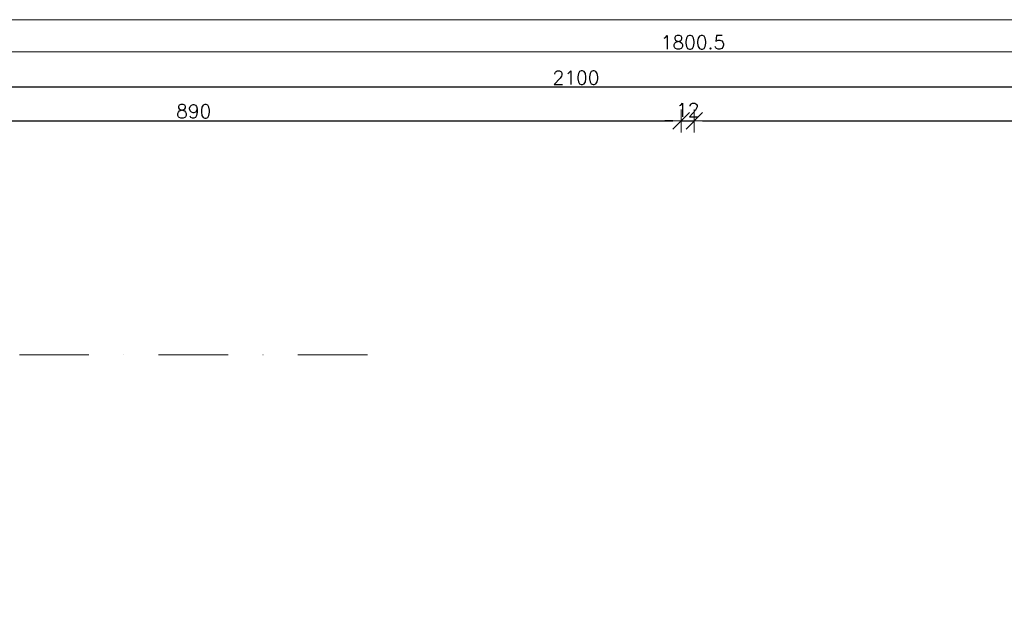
# Model space of a CAD drawing. Header units: millimetres. Extents: x 28291 to 177760, y -399809 to -170937.
# Tile 502 of 656: x 62297 to 63196, y -194207 to -193674. Entities that reach past the tile are written whole.
import ezdxf

# ---------------------------------------------------------------- set-up
doc = ezdxf.new("R2010")
doc.units = ezdxf.units.MM
doc.linetypes.add('DASHDOT', pattern=[25.4, 12.7, -6.35, 0, -6.35])
doc.layers.get('0').update_dxf_attribs({"lineweight": 0})
doc.layers.add('!! 1_drzwi-linia - zrealizowane', color=7, linetype='Continuous', lineweight=5, true_color=0x7a7a7a)
doc.layers.add('!! wymiary osi', color=250, linetype='Continuous', lineweight=9)
doc.layers.add('0-osie-liniA', color=14, linetype='DASHDOT', lineweight=5)
doc.styles.add('TXT', font='simplex.shx')
doc.dimstyles.new('DIM50', dxfattribs={"dimscale": 5, "dimtxt": 2.5, "dimasz": 1.5, "dimexe": 0, "dimexo": 0, "dimgap": 0.5, "dimtad": 1, "dimdec": 4, "dimrnd": 0.5, "dimdsep": 46, "dimtxsty": 'TXT', "dimblk1": 'TICK1', "dimblk2": 'TICK1', "dimsah": 1, "dimcen": 0, "dimse1": 1, "dimse2": 1, "dimclrd": 1, "dimclre": 7, "dimclrt": 9, "dimadec": 0, "dimazin": 0, "dimtfac": 1, "dimtdec": 4, "dimtmove": 2, "dimatfit": 3, "dimldrblk": 'TICK1', "dimfxl": 1, "dimtolj": 1, "dimarcsym": 0})

# ---------------------------------------------------------------- blocks, each defined once
blk = doc.blocks.new('TICK1')
at = {"color": 0}
for p, q in [((0, -1.4), (0, 1.4)), ((0, 0), (-1, 0))]:
    blk.add_line(p, q, dxfattribs=at)
at = {"color": 2}
blk.add_line((-1, -1), (1, 1), dxfattribs=at)
blk = doc.blocks.new('*D3725')
at = {"layer": '!! wymiary osi', "color": 1, "lineweight": -2, "transparency": 16777216}
blk.add_line((48925.21, -193735.89), (54984.21, -193735.89), dxfattribs=at)
at = {"layer": 'DEFPOINTS', "color": 0, "transparency": 16777216}
for p in [(48917.71, -193635.47), (54991.71, -193635.47), (54991.71, -193735.89)]:
    blk.add_point(p, dxfattribs=at)
at = {"layer": '!! wymiary osi', "color": 1, "lineweight": -2, "transparency": 16777216, "xscale": 7.5, "yscale": 7.5, "zscale": 7.5, "rotation": 180}
blk.add_blockref('TICK1', (48917.71, -193735.89), dxfattribs=at)
at = {"layer": '!! wymiary osi', "color": 1, "lineweight": -2, "transparency": 16777216, "xscale": 7.5, "yscale": 7.5, "zscale": 7.5}
blk.add_blockref('TICK1', (54991.71, -193735.89), dxfattribs=at)
at = {"layer": '!! wymiary osi', "color": 9, "transparency": 16777216, "insert": (51954.71, -193727.14), "char_height": 12.5, "attachment_point": 5, "style": 'TXT'}
blk.add_mtext('\\A1;6074', dxfattribs=at)
blk = doc.blocks.new('*D3731')
at = {"layer": '!! wymiary osi', "color": 1, "lineweight": -2, "transparency": 16777216}
blk.add_line((53198.71, -193765.3), (54984.21, -193765.3), dxfattribs=at)
at = {"layer": 'DEFPOINTS', "color": 0, "transparency": 16777216}
for p in [(53191.21, -193765.3), (54991.71, -193765.3), (54991.71, -193765.3)]:
    blk.add_point(p, dxfattribs=at)
at = {"layer": '!! wymiary osi', "color": 1, "lineweight": -2, "transparency": 16777216, "xscale": 7.5, "yscale": 7.5, "zscale": 7.5, "rotation": 180}
blk.add_blockref('TICK1', (53191.21, -193765.3), dxfattribs=at)
at = {"layer": '!! wymiary osi', "color": 1, "lineweight": -2, "transparency": 16777216, "xscale": 7.5, "yscale": 7.5, "zscale": 7.5}
blk.add_blockref('TICK1', (54991.71, -193765.3), dxfattribs=at)
at = {"layer": '!! wymiary osi', "color": 9, "transparency": 16777216, "insert": (54091.46, -193756.55), "char_height": 12.5, "attachment_point": 5, "style": 'TXT'}
blk.add_mtext('\\A1;1800.5', dxfattribs=at)
blk = doc.blocks.new('*D2616')
at = {"layer": '!! wymiary osi', "color": 1, "lineweight": -2, "transparency": 16777216}
blk.add_line((63847.07, -193736.14), (61762.07, -193736.14), dxfattribs=at)
at = {"layer": 'DEFPOINTS', "color": 0, "transparency": 16777216}
for p in [(61754.57, -193736.14), (61754.57, -193892.65), (63854.57, -194252.65)]:
    blk.add_point(p, dxfattribs=at)
at = {"layer": '!! wymiary osi', "color": 1, "lineweight": -2, "transparency": 16777216, "xscale": 7.5, "yscale": 7.5, "zscale": 7.5, "rotation": 180}
blk.add_blockref('TICK1', (61754.57, -193736.14), dxfattribs=at)
at = {"layer": '!! wymiary osi', "color": 1, "lineweight": -2, "transparency": 16777216, "xscale": 7.5, "yscale": 7.5, "zscale": 7.5}
blk.add_blockref('TICK1', (63854.57, -193736.14), dxfattribs=at)
at = {"layer": '!! wymiary osi', "color": 9, "transparency": 16777216, "insert": (62804.57, -193727.39), "char_height": 12.5, "attachment_point": 5, "style": 'TXT'}
blk.add_mtext('\\A1;2100', dxfattribs=at)
blk = doc.blocks.new('*D2643')
at = {"layer": '!! wymiary osi', "color": 1, "lineweight": -2, "transparency": 16777216}
blk.add_line((62018.07, -193766.76), (62893.07, -193766.76), dxfattribs=at)
at = {"layer": 'DEFPOINTS', "color": 0, "transparency": 16777216}
for p in [(62900.57, -193766.76), (62010.57, -194353.13), (62900.57, -194353.13)]:
    blk.add_point(p, dxfattribs=at)
at = {"layer": '!! wymiary osi', "color": 1, "lineweight": -2, "transparency": 16777216, "xscale": 7.5, "yscale": 7.5, "zscale": 7.5, "rotation": 180}
blk.add_blockref('TICK1', (62010.57, -193766.76), dxfattribs=at)
at = {"layer": '!! wymiary osi', "color": 1, "lineweight": -2, "transparency": 16777216, "xscale": 7.5, "yscale": 7.5, "zscale": 7.5}
blk.add_blockref('TICK1', (62900.57, -193766.76), dxfattribs=at)
at = {"layer": '!! wymiary osi', "color": 9, "transparency": 16777216, "insert": (62455.57, -193758.01), "char_height": 12.5, "attachment_point": 5, "style": 'TXT'}
blk.add_mtext('\\A1;890', dxfattribs=at)
blk = doc.blocks.new('*D2644')
at = {"layer": '!! wymiary osi', "color": 1, "lineweight": -2, "transparency": 16777216}
for p, q in [((62893.07, -193766.76), (62885.57, -193766.76)), ((62900.57, -193766.76), (62912.57, -193766.76)), ((62920.07, -193766.76), (62927.57, -193766.76))]:
    blk.add_line(p, q, dxfattribs=at)
at = {"layer": 'DEFPOINTS', "color": 0, "transparency": 16777216}
for p in [(62912.57, -193766.76), (62900.57, -194353.13), (62912.57, -194353.13)]:
    blk.add_point(p, dxfattribs=at)
at = {"layer": '!! wymiary osi', "color": 1, "lineweight": -2, "transparency": 16777216, "xscale": 7.5, "yscale": 7.5, "zscale": 7.5}
blk.add_blockref('TICK1', (62900.57, -193766.76), dxfattribs=at)
at = {"layer": '!! wymiary osi', "color": 1, "lineweight": -2, "transparency": 16777216, "xscale": 7.5, "yscale": 7.5, "zscale": 7.5, "rotation": 180}
blk.add_blockref('TICK1', (62912.57, -193766.76), dxfattribs=at)
at = {"layer": '!! wymiary osi', "color": 9, "transparency": 16777216, "insert": (62906.57, -193756.76), "char_height": 12.5, "attachment_point": 5, "style": 'TXT'}
blk.add_mtext('\\A1;12', dxfattribs=at)
blk = doc.blocks.new('*D2645')
at = {"layer": '!! wymiary osi', "color": 1, "lineweight": -2, "transparency": 16777216}
blk.add_line((62920.07, -193766.76), (63791.57, -193766.76), dxfattribs=at)
at = {"layer": 'DEFPOINTS', "color": 0, "transparency": 16777216}
for p in [(63799.07, -193766.76), (62912.57, -194353.13), (63799.07, -194353.13)]:
    blk.add_point(p, dxfattribs=at)
at = {"layer": '!! wymiary osi', "color": 1, "lineweight": -2, "transparency": 16777216, "xscale": 7.5, "yscale": 7.5, "zscale": 7.5, "rotation": 180}
blk.add_blockref('TICK1', (62912.57, -193766.76), dxfattribs=at)
at = {"layer": '!! wymiary osi', "color": 1, "lineweight": -2, "transparency": 16777216, "xscale": 7.5, "yscale": 7.5, "zscale": 7.5}
blk.add_blockref('TICK1', (63799.07, -193766.76), dxfattribs=at)
at = {"layer": '!! wymiary osi', "color": 9, "transparency": 16777216, "insert": (63355.82, -193758.01), "char_height": 12.5, "attachment_point": 5, "style": 'TXT'}
blk.add_mtext('\\A1;886.5', dxfattribs=at)
blk = doc.blocks.new('BLOK OSI')
at = {"layer": '0-osie-liniA', "ltscale": 5}
blk.add_lwpolyline([(51570.03302, -194041.7797), (53810.60983, -194041.7797)], dxfattribs=at)
at = {"layer": '!! wymiary osi'}
dim = blk.add_aligned_dim(p1=(48917.71142, -193635.47368), p2=(54991.71142, -193635.47368), distance=-100.4179, dimstyle='DIM50', dxfattribs=at)
dim.commit()
dim.dimension.update_dxf_attribs({"geometry": '*D3725', "text_midpoint": (51954.71142, -193727.14158)})
dim = blk.add_linear_dim(base=(54991.71142, -193765.29711), p1=(53191.21142, -193765.29711), p2=(54991.71142, -193765.29711), dimstyle='DIM50', dxfattribs=at)
dim.commit()
dim.dimension.update_dxf_attribs({"geometry": '*D3731', "text_midpoint": (54091.46142, -193756.54711)})

msp = doc.modelspace()

# ---------------------------------------------------------------- block references
at = {"layer": '!! 1_drzwi-linia - zrealizowane'}
msp.add_blockref('BLOK OSI', (8819.85593, 61.46017), dxfattribs=at)

# ---------------------------------------------------------------- dimensions: what is measured, and where the dimension line sits
at = {"layer": '!! wymiary osi'}
for base, p1, p2, picture, middle in [((61754.56735, -193736.1422), (63854.56735, -194252.65409), (61754.56735, -193892.65409), '*D2616', (62804.56735, -193727.3922)), ((62900.56735, -193766.7596), (62010.56735, -194353.12813), (62900.56735, -194353.12813), '*D2643', (62455.56735, -193758.0096)), ((62912.56735, -193766.7596), (62900.56735, -194353.12813), (62912.56735, -194353.12813), '*D2644', (62906.56735, -193756.7596)), ((63799.06735, -193766.7596), (62912.56735, -194353.12813), (63799.06735, -194353.12813), '*D2645', (63355.81735, -193758.0096))]:
    dim = msp.add_linear_dim(base=base, p1=p1, p2=p2, dimstyle='DIM50', dxfattribs=at)
    dim.commit()
    dim.dimension.update_dxf_attribs({"geometry": picture, "text_midpoint": middle})

doc.saveas('drawing.dxf')
